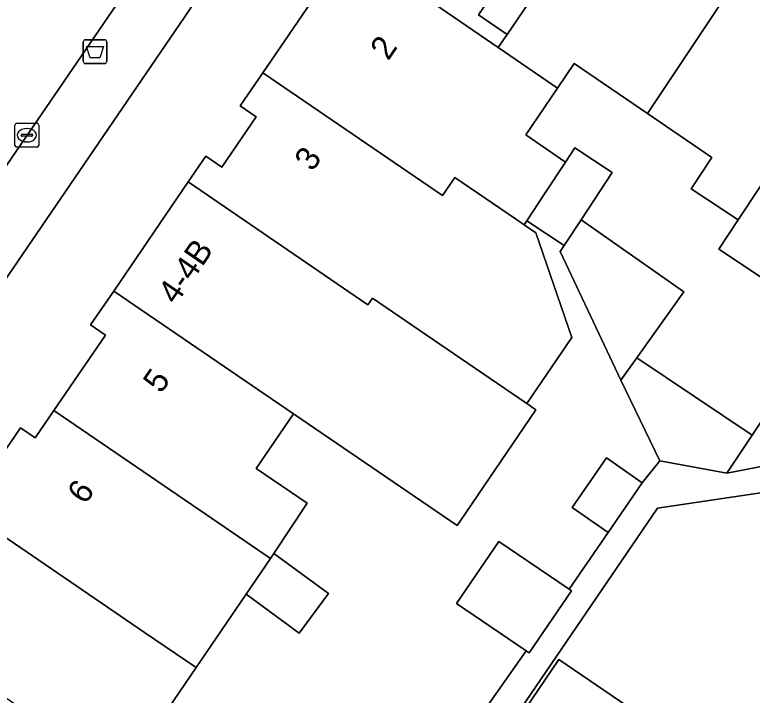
# Model space of a CAD drawing. Extents: x 159664 to 160323, y 385312 to 386115.
# Drawn here: x 160061.22 to 160092.11, y 385466.02 to 385494.5 of the extents above; entities that cross this region are included whole.
import ezdxf

# ---------------------------------------------------------------- set-up
doc = ezdxf.new("R2010")
doc.units = 0
for name, color, linetype in [('IMGEO_Afvalbak', 7, 'Continuous'), ('IMGEO_Erf', 7, 'Continuous'), ('IMGEO_Kolk', 7, 'Continuous'), ('IMGEO_Pand', 7, 'Continuous'), ('IMGEO_Pand_nummerreeks', 7, 'Continuous'), ('IMGEO_Rijbaan_lokaal_open', 7, 'Continuous'), ('IMGEO_Voetpad_open', 7, 'Continuous')]:
    doc.layers.add(name, color=color, linetype=linetype)

msp = doc.modelspace()

# ---------------------------------------------------------------- linework, layer by layer
at = {"layer": 'IMGEO_Afvalbak'}
for p, q in [((160064.187, 385493.455), (160064.977, 385493.455)), ((160064.977, 385493.455), (160064.187, 385493.455)), ((160064.087, 385492.555), (160064.087, 385493.355)), ((160064.087, 385493.355), (160064.087, 385492.555)), ((160065.077, 385493.355), (160065.077, 385492.555)), ((160065.077, 385492.555), (160065.077, 385493.355)), ((160064.977, 385492.455), (160064.187, 385492.455)), ((160064.187, 385492.455), (160064.977, 385492.455))]:
    msp.add_line(p, q, dxfattribs=at)
msp.add_lwpolyline([(160064.23, 385493.169), (160064.934, 385493.169), (160064.785, 385492.699), (160064.379, 385492.699), (160064.23, 385493.169)], dxfattribs=at)
for centre, start, end in [((160064.187, 385493.355), 90, 180), ((160064.187, 385493.355), 90, 180), ((160064.977, 385493.355), 0, 90), ((160064.977, 385493.355), 360, 90), ((160064.187, 385492.555), 180, 270), ((160064.187, 385492.555), 180, 270), ((160064.977, 385492.555), 270, 0), ((160064.977, 385492.555), 270, 0)]:
    msp.add_arc(centre, 0.1, start, end, dxfattribs=at)
at = {"layer": 'IMGEO_Erf'}
for points in [[(160059.121, 385473.795), (160061.456, 385477.217), (160062.079, 385476.792), (160062.863, 385477.941), (160065.015, 385481.096), (160064.4, 385481.516), (160065.367, 385482.934), (160068.486, 385487.505), (160069.221, 385488.582), (160069.891, 385488.125), (160071.329, 385490.232), (160070.666, 385490.684), (160071.614, 385492.073), (160073.999, 385495.57), (160074.654, 385495.123), (160075.9, 385496.949), (160076.568, 385497.927), (160075.936, 385498.359), (160077.054, 385500), (160081.071, 385505.893), (160077.71, 385508.143), (160072.148, 385500), (160031.904, 385441.082)], [(160077.976, 385461.247), (160082.637, 385467.878), (160079.729, 385469.861), (160081.499, 385472.457), (160084.44, 385470.453), (160086.077, 385472.836), (160084.573, 385473.872), (160086.005, 385475.952), (160087.509, 385474.915), (160088.238, 385475.835), (160086.616, 385479.205), (160084.067, 385484.588), (160084.233, 385484.839), (160082.665, 385485.872), (160082.556, 385485.707), (160083.051, 385485.368), (160084.56, 385480.998), (160082.667, 385478.226), (160083.054, 385477.961), (160079.878, 385473.308), (160079.747, 385473.117), (160072.896, 385477.794), (160071.336, 385475.508), (160073.468, 385474.053), (160072.077, 385471.954), (160074.359, 385470.275), (160073.137, 385468.615), (160070.918, 385470.249), (160068.82, 385467.174), (160065.7, 385462.601)], [(160093.588, 385474.662), (160088.142, 385473.845), (160080.735, 385462.973), (160080.864, 385462.885), (160084.019, 385467.512), (160086.859, 385465.577), (160083.703, 385460.949), (160081.805, 385462.243), (160078.183, 385456.968), (160080.508, 385455.374), (160079.678, 385454.162), (160080.425, 385453.65), (160078.966, 385451.522), (160087.138, 385445.903), (160088.656, 385448.117), (160084.279, 385451.118), (160085.838, 385453.392), (160084.31, 385454.44), (160085.66, 385456.408), (160087.188, 385455.36), (160087.44, 385455.728), (160091.787, 385452.746), (160093.063, 385454.606)]]:
    msp.add_lwpolyline(points, dxfattribs=at)
for points in [[(160082.439, 385499.501), (160081.064, 385497.486), (160082.168, 385496.732), (160080.644, 385494.5), (160081.846, 385493.68), (160084.744, 385497.929)], [(160095.272, 385481.662), (160090.71, 385484.694), (160091.519, 385485.911), (160089.549, 385487.221), (160090.42, 385488.53), (160087.729, 385490.367), (160084.661, 385492.46), (160083.962, 385491.435), (160082.623, 385489.472), (160084.288, 385488.335), (160084.678, 385488.927), (160086.246, 385487.894), (160084.943, 385485.918), (160089.252, 385482.91), (160087.283, 385480.142), (160092.11, 385476.904), (160094.031, 385479.795)]]:
    msp.add_lwpolyline(points, close=True, dxfattribs=at)
at = {"layer": 'IMGEO_Kolk'}
for p, q in [((160061.228, 385489.033), (160061.228, 385489.885)), ((160061.303, 385489.959), (160062.155, 385489.959)), ((160061.716, 385489.739), (160061.741, 385489.739)), ((160062.229, 385489.885), (160062.229, 385489.033)), ((160061.487, 385489.453), (160061.487, 385489.465)), ((160061.925, 385489.416), (160061.527, 385489.416)), ((160061.53, 385489.502), (160061.928, 385489.502)), ((160061.971, 385489.465), (160061.971, 385489.453)), ((160061.739, 385489.179), (160061.714, 385489.179)), ((160062.155, 385488.959), (160061.303, 385488.959))]:
    msp.add_line(p, q, dxfattribs=at)
for points in [[(160061.228, 385489.033), (160061.228, 385489.885)], [(160061.303, 385489.959), (160062.155, 385489.959)], [(160062.229, 385489.885), (160062.229, 385489.033)], [(160062.155, 385488.959), (160061.303, 385488.959)]]:
    msp.add_lwpolyline(points, dxfattribs=at)
for centre, radius, start, end in [((160061.305, 385489.883), 0.0765, 91.552, 178.448), ((160061.305, 385489.883), 0.0765, 91.552, 178.448), ((160062.153, 385489.883), 0.0765, 1.552, 88.448), ((160062.153, 385489.883), 0.0765, 1.552, 88.448), ((160061.527, 385489.462), 0.0403, 85.8775, 175.7526), ((160061.524, 385489.452), 0.0366, 178.938, 274.7102), ((160061.928, 385489.459), 0.043, 264.8664, 352.4533), ((160061.932, 385489.464), 0.0386, 1.7309, 96.639), ((160061.305, 385489.035), 0.0765, 181.552, 268.448), ((160061.305, 385489.035), 0.0765, 181.552, 268.448), ((160062.153, 385489.035), 0.0765, 271.552, 358.448), ((160062.153, 385489.035), 0.0765, 271.552, 358.448)]:
    msp.add_arc(centre, radius, start, end, dxfattribs=at)
for centre, major_axis, ratio, start_param, end_param in [((160061.715, 385489.459), (-0.387, 0.002), 0.722429, 4.712389, 7.853982), ((160061.74, 385489.459), (-0.39, 0.002), 0.717154, 1.570796, 4.712389)]:
    msp.add_ellipse(centre, major_axis=major_axis, ratio=ratio, start_param=start_param, end_param=end_param, dxfattribs=at)
at = {"layer": 'IMGEO_Pand'}
for points in [[(160082.439, 385499.501), (160084.744, 385497.929), (160086.862, 385501.033), (160087.263, 385501.621), (160081.071, 385505.893), (160077.054, 385500), (160075.936, 385498.359), (160076.568, 385497.927), (160075.9, 385496.949), (160081.475, 385493.136), (160081.846, 385493.68), (160080.644, 385494.5), (160082.168, 385496.732), (160081.064, 385497.486)], [(160092.357, 385497.328), (160092.771, 385497.951), (160090.729, 385499.463), (160090.666, 385499.37), (160090.63, 385499.316), (160090.248, 385498.75), (160088.394, 385500), (160087.243, 385500.776), (160086.862, 385501.033), (160084.744, 385497.929), (160081.846, 385493.68), (160081.475, 385493.136), (160083.962, 385491.435), (160084.661, 385492.46), (160087.729, 385490.367)], [(160097.019, 385494.185), (160094.459, 385495.911), (160094.877, 385496.532), (160094.924, 385496.601), (160092.771, 385497.951), (160092.357, 385497.328), (160087.729, 385490.367), (160090.42, 385488.53), (160089.549, 385487.221), (160091.519, 385485.911), (160092.374, 385487.197)], [(160081.475, 385493.136), (160075.9, 385496.949), (160074.654, 385495.123), (160073.999, 385495.57), (160071.614, 385492.073), (160079.136, 385486.938), (160079.65, 385487.692), (160082.19, 385485.957), (160082.556, 385485.707), (160082.665, 385485.872), (160083.412, 385487.006), (160084.288, 385488.335), (160082.623, 385489.472), (160083.962, 385491.435)], [(160101.615, 385491.059), (160102.069, 385491.725), (160099.462, 385493.504), (160099.01, 385492.843), (160097.019, 385494.185), (160092.374, 385487.197), (160091.519, 385485.911), (160090.71, 385484.694), (160095.272, 385481.662), (160096.899, 385484.11)], [(160071.614, 385492.073), (160070.666, 385490.684), (160071.329, 385490.232), (160069.891, 385488.125), (160069.221, 385488.582), (160068.486, 385487.505), (160076.015, 385482.365), (160076.202, 385482.639), (160079.603, 385480.317), (160082.667, 385478.226), (160084.56, 385480.998), (160083.051, 385485.368), (160082.556, 385485.707), (160082.19, 385485.957), (160079.65, 385487.692), (160079.136, 385486.938)], [(160086.246, 385487.894), (160084.678, 385488.927), (160084.288, 385488.335), (160083.412, 385487.006), (160082.665, 385485.872), (160084.233, 385484.839), (160084.943, 385485.918)], [(160068.486, 385487.505), (160065.367, 385482.934), (160072.896, 385477.794), (160079.747, 385473.117), (160079.878, 385473.308), (160083.054, 385477.961), (160082.667, 385478.226), (160079.603, 385480.317), (160076.202, 385482.639), (160076.015, 385482.365)], [(160084.943, 385485.918), (160084.233, 385484.839), (160084.067, 385484.588), (160086.616, 385479.205), (160087.283, 385480.142), (160089.252, 385482.91)], [(160065.367, 385482.934), (160064.4, 385481.516), (160065.015, 385481.096), (160062.863, 385477.941), (160069.776, 385473.221), (160071.938, 385471.745), (160072.077, 385471.954), (160073.468, 385474.053), (160071.336, 385475.508), (160072.896, 385477.794)], [(160087.283, 385480.142), (160086.616, 385479.205), (160088.238, 385475.835), (160091.052, 385475.312), (160092.11, 385476.904)], [(160094.031, 385479.795), (160092.11, 385476.904), (160091.052, 385475.312), (160098.556, 385476.767)], [(160062.863, 385477.941), (160062.079, 385476.792), (160061.456, 385477.217), (160059.121, 385473.795), (160066.657, 385468.65), (160068.82, 385467.174), (160070.918, 385470.249), (160071.938, 385471.745), (160069.776, 385473.221)], [(160084.573, 385473.872), (160086.077, 385472.836), (160087.509, 385474.915), (160086.005, 385475.952)], [(160065.7, 385462.601), (160068.82, 385467.174), (160066.657, 385468.65), (160059.121, 385473.795), (160058.13, 385472.342), (160058.806, 385471.881), (160056.677, 385468.76)], [(160084.44, 385470.453), (160081.499, 385472.457), (160079.729, 385469.861), (160082.637, 385467.878), (160082.773, 385467.786), (160084.543, 385470.383)], [(160072.077, 385471.954), (160071.938, 385471.745), (160070.918, 385470.249), (160073.137, 385468.615), (160074.359, 385470.275)], [(160084.019, 385467.512), (160080.864, 385462.885), (160081.805, 385462.243), (160083.703, 385460.949), (160086.859, 385465.577)]]:
    msp.add_lwpolyline(points, close=True, dxfattribs=at)
at = {"layer": 'IMGEO_Rijbaan_lokaal_open'}
msp.add_lwpolyline([(160050.513, 385481.978), (160054.637, 385479.095), (160069.511, 385500.833), (160071.889, 385504.341), (160074.312, 385507.86), (160070.172, 385510.662), (160069.015, 385509.049)], close=True, dxfattribs=at)
at = {"layer": 'IMGEO_Voetpad_open'}
for points in [[(160074.794, 385508.563), (160074.312, 385507.86), (160071.889, 385504.341), (160072.872, 385503.661), (160070.504, 385500.161), (160069.511, 385500.833), (160054.637, 385479.095), (160052.619, 385476.171), (160031.557, 385445.41), (160031.552, 385442.648), (160031.904, 385441.082), (160072.148, 385500)], [(160098.556, 385476.767), (160091.052, 385475.312), (160088.238, 385475.835), (160087.509, 385474.915), (160086.077, 385472.836), (160084.44, 385470.453), (160084.543, 385470.383), (160082.773, 385467.786), (160082.637, 385467.878), (160077.976, 385461.247)], [(160080.735, 385462.973), (160088.142, 385473.845), (160093.588, 385474.662)]]:
    msp.add_lwpolyline(points, dxfattribs=at)

# ---------------------------------------------------------------- texts
at = {"layer": 'IMGEO_Pand_nummerreeks'}
for s, rotation, p in [('2', 55.68, (160076.867, 385492.548)), ('3', 55.68, (160073.696, 385487.903)), ('4-4B', 55.4967, (160067.973, 385482.329)), ('5', 55.68, (160067.352, 385478.61)), ('6', 55.68, (160064.18, 385473.964))]:
    msp.add_text(s, height=1, rotation=rotation, dxfattribs=at).set_placement(p)

doc.saveas('drawing.dxf')
